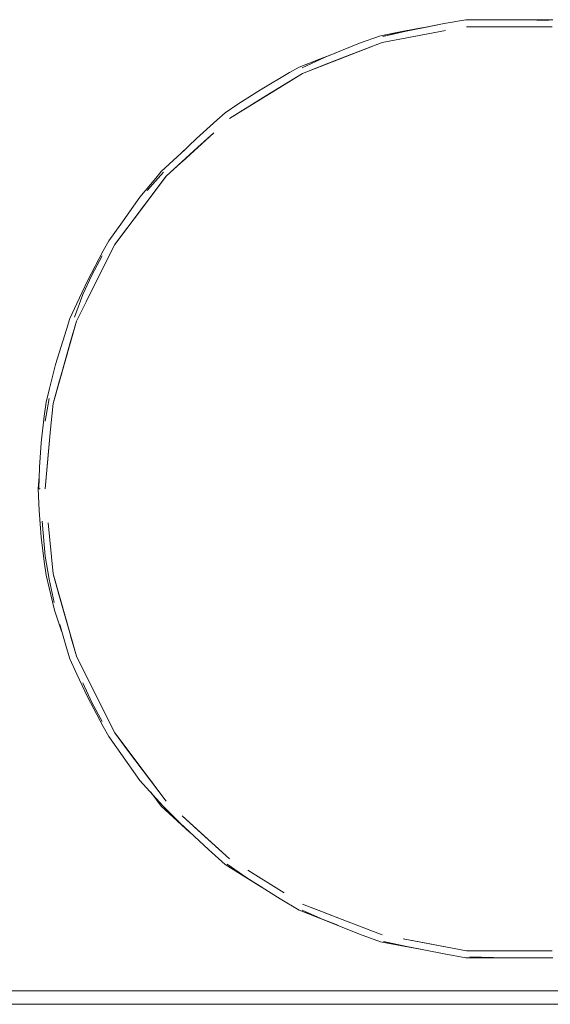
# Model space of a CAD drawing. Header units: millimetres. Extents: x 321 to 585, y -277 to 9.
# Tile 963 of 1056: x 354.011 to 354.799, y -4.912 to -3.449. Entities that reach past the tile are written whole.
import ezdxf

# ---------------------------------------------------------------- set-up
doc = ezdxf.new("R2010")
doc.units = ezdxf.units.MM
doc.header["$MEASUREMENT"] = 0
for name, color, linetype, lineweight in [('IFC-Elemento de mobília-Contorno', 152, 'Continuous', 5), ('IFC-Laje-Contorno', 134, 'Continuous', 5), ('IFC-Parede padrão-Contorno', 44, 'Continuous', 5)]:
    doc.layers.add(name, color=color, linetype=linetype, lineweight=lineweight)

msp = doc.modelspace()

# ---------------------------------------------------------------- linework, layer by layer
at = {"layer": 'IFC-Elemento de mobília-Contorno', "color": 7, "lineweight": 5}
for p, q in [((354.6414, -3.4547), (354.6736, -3.4491)), ((354.6414, -3.4547), (354.6736, -3.4491)), ((354.6736, -3.4491), (354.7058, -3.4491)), ((354.6736, -3.4491), (354.7058, -3.4491)), ((354.7058, -3.4491), (354.7381, -3.4491)), ((354.7058, -3.4491), (354.7381, -3.4491)), ((354.7381, -3.4491), (354.7704, -3.4491)), ((354.7381, -3.4491), (354.7704, -3.4491)), ((354.7614, -3.4495), (354.7965, -3.4502)), ((354.7614, -3.4495), (354.7965, -3.4502)), ((354.7704, -3.4491), (354.8027, -3.4491)), ((354.7704, -3.4491), (354.8027, -3.4491)), ((354.5466, -3.4729), (354.6107, -3.4609)), ((354.5466, -3.4729), (354.6101, -3.461)), ((354.5466, -3.4729), (354.5783, -3.4669)), ((354.5466, -3.4729), (354.5783, -3.4669)), ((354.5494, -3.483), (354.6433, -3.4654)), ((354.5505, -3.4739), (354.5852, -3.466)), ((354.5505, -3.4739), (354.5852, -3.466)), ((354.5783, -3.4669), (354.6105, -3.4609)), ((354.5783, -3.4669), (354.6101, -3.461)), ((354.5783, -3.4669), (354.6101, -3.461)), ((354.5852, -3.466), (354.6414, -3.4547)), ((354.5852, -3.466), (354.6414, -3.4547)), ((354.6101, -3.461), (354.6414, -3.4547)), ((354.6101, -3.461), (354.6414, -3.4547)), ((354.612, -3.4713), (354.6433, -3.4654)), ((354.6745, -3.4596), (354.8018, -3.4596)), ((354.7063, -3.4596), (354.77, -3.4596)), ((354.5157, -3.4842), (354.5466, -3.4729)), ((354.5157, -3.4842), (354.5466, -3.4729)), ((354.5494, -3.483), (354.612, -3.4713)), ((354.4308, -3.5289), (354.5494, -3.483)), ((354.4308, -3.5289), (354.5198, -3.4944)), ((354.4605, -3.5174), (354.5198, -3.4944)), ((354.4646, -3.5049), (354.5157, -3.4842)), ((354.4646, -3.5049), (354.5157, -3.4842)), ((354.4901, -3.5059), (354.5198, -3.4944)), ((354.5198, -3.4944), (354.5494, -3.483)), ((354.4261, -3.5195), (354.4794, -3.4989)), ((354.4261, -3.5195), (354.4794, -3.4989)), ((354.4261, -3.5195), (354.4562, -3.5079)), ((354.4261, -3.5195), (354.4562, -3.5079)), ((354.4307, -3.5206), (354.4646, -3.5049)), ((354.4307, -3.5206), (354.4646, -3.5049)), ((354.4308, -3.5289), (354.4901, -3.5059)), ((354.4308, -3.5289), (354.4901, -3.5059)), ((354.4562, -3.5079), (354.4793, -3.4989)), ((354.4562, -3.5079), (354.4793, -3.4989)), ((354.4605, -3.5174), (354.4901, -3.5059)), ((354.4117, -3.5278), (354.4261, -3.5195)), ((354.4117, -3.5278), (354.4261, -3.5195)), ((354.4308, -3.5289), (354.4605, -3.5174)), ((354.4308, -3.5289), (354.4605, -3.5174)), ((354.3685, -3.5534), (354.4117, -3.5278)), ((354.3685, -3.5534), (354.4117, -3.5278)), ((354.3767, -3.5624), (354.4308, -3.5289)), ((354.4038, -3.5457), (354.4308, -3.5289)), ((354.3365, -3.5738), (354.3685, -3.5534)), ((354.3365, -3.5738), (354.3685, -3.5534)), ((354.3497, -3.5792), (354.4038, -3.5457)), ((354.3767, -3.5624), (354.4038, -3.5457)), ((354.3226, -3.5959), (354.3767, -3.5624)), ((354.3497, -3.5792), (354.3767, -3.5624)), ((354.3163, -3.5875), (354.3365, -3.5738)), ((354.3163, -3.5875), (354.3365, -3.5738)), ((354.3226, -3.5959), (354.3497, -3.5792)), ((354.2735, -3.6257), (354.3035, -3.5985)), ((354.2735, -3.6257), (354.3035, -3.5985)), ((354.3035, -3.5985), (354.3163, -3.5875)), ((354.3035, -3.5985), (354.3163, -3.5875)), ((354.2286, -3.6816), (354.2991, -3.6173)), ((354.2492, -3.6491), (354.2735, -3.6257)), ((354.2492, -3.6491), (354.2735, -3.6257)), ((354.2521, -3.6602), (354.2991, -3.6173)), ((354.2756, -3.6388), (354.2991, -3.6173)), ((354.2756, -3.6388), (354.2991, -3.6173)), ((354.2208, -3.6745), (354.2566, -3.6419)), ((354.2208, -3.6745), (354.2565, -3.642)), ((354.2286, -3.6816), (354.2756, -3.6388)), ((354.2447, -3.6528), (354.2565, -3.6421)), ((354.2447, -3.6528), (354.2565, -3.6421)), ((354.2447, -3.6528), (354.2565, -3.6421)), ((354.2521, -3.6602), (354.2756, -3.6388)), ((354.2208, -3.6745), (354.2447, -3.6528)), ((354.2208, -3.6745), (354.2447, -3.6528)), ((354.1519, -3.7832), (354.2286, -3.6816)), ((354.1895, -3.7127), (354.2132, -3.6845)), ((354.1895, -3.7127), (354.2132, -3.6845)), ((354.2003, -3.7031), (354.2244, -3.6758)), ((354.2003, -3.7031), (354.2244, -3.6758)), ((354.2094, -3.707), (354.2286, -3.6816)), ((354.2132, -3.6845), (354.2208, -3.6745)), ((354.2132, -3.6845), (354.2208, -3.6745)), ((354.1519, -3.7832), (354.2094, -3.707)), ((354.161, -3.7529), (354.1895, -3.7127)), ((354.161, -3.7529), (354.1895, -3.7127)), ((354.1903, -3.7324), (354.2094, -3.707)), ((354.143, -3.7776), (354.161, -3.7529)), ((354.143, -3.7776), (354.161, -3.7529)), ((354.1519, -3.7832), (354.1711, -3.7578)), ((354.0952, -3.8971), (354.1519, -3.7832)), ((354.1348, -3.7926), (354.143, -3.7776)), ((354.1348, -3.7926), (354.143, -3.7776)), ((354.1377, -3.8116), (354.1519, -3.7832)), ((354.1113, -3.837), (354.1348, -3.7926)), ((354.1113, -3.837), (354.1348, -3.7926)), ((354.1181, -3.8286), (354.1332, -3.8003)), ((354.1181, -3.8286), (354.1332, -3.8003)), ((354.1094, -3.8686), (354.1377, -3.8116)), ((354.1236, -3.8401), (354.1377, -3.8116)), ((354.1236, -3.8401), (354.1377, -3.8116)), ((354.1044, -3.8577), (354.1181, -3.8286)), ((354.1044, -3.8577), (354.1181, -3.8286)), ((354.0955, -3.8708), (354.1113, -3.837)), ((354.0955, -3.8708), (354.1113, -3.837)), ((354.1094, -3.8686), (354.1236, -3.8401)), ((354.1094, -3.8686), (354.1236, -3.8401)), ((354.0923, -3.8911), (354.1044, -3.8577)), ((354.0923, -3.8911), (354.1044, -3.8577)), ((354.0854, -3.8933), (354.0955, -3.8708)), ((354.0854, -3.8933), (354.0955, -3.8708)), ((354.0952, -3.8971), (354.1094, -3.8686)), ((354.0604, -4.0194), (354.0952, -3.8971)), ((354.0778, -3.9582), (354.0952, -3.8971)), ((354.0801, -3.9097), (354.0854, -3.8933)), ((354.0801, -3.9097), (354.0854, -3.8933)), ((354.0865, -3.9276), (354.0952, -3.8971)), ((354.0865, -3.9276), (354.0952, -3.8971)), ((354.0639, -3.9617), (354.0801, -3.9097)), ((354.0639, -3.9617), (354.0801, -3.9097)), ((354.0604, -4.0194), (354.0865, -3.9276)), ((354.0778, -3.9582), (354.0865, -3.9276)), ((354.0778, -3.9582), (354.0865, -3.9276)), ((354.0552, -3.9973), (354.0639, -3.9617)), ((354.0552, -3.9973), (354.0639, -3.9617)), ((354.0604, -4.0194), (354.0778, -3.9582)), ((354.0691, -3.9888), (354.0778, -3.9582)), ((354.0604, -4.0194), (354.0691, -3.9888)), ((354.0604, -4.0194), (354.0691, -3.9888)), ((354.0501, -4.0175), (354.0552, -3.9973)), ((354.0501, -4.0175), (354.0552, -3.9973)), ((354.0472, -4.0382), (354.0501, -4.0175)), ((354.0472, -4.0382), (354.0501, -4.0175)), ((354.0487, -4.046), (354.0548, -4.0119)), ((354.0487, -4.046), (354.0548, -4.0119)), ((354.0568, -4.0575), (354.0604, -4.0194)), ((354.0427, -4.0779), (354.0472, -4.0382)), ((354.0427, -4.0779), (354.0472, -4.0382)), ((354.0486, -4.1461), (354.0568, -4.0575)), ((354.0533, -4.0956), (354.0568, -4.0575)), ((354.0402, -4.1143), (354.0427, -4.0779)), ((354.0402, -4.1143), (354.0427, -4.0779)), ((354.0486, -4.1461), (354.0533, -4.0956)), ((354.0393, -4.1461), (354.0402, -4.1143)), ((354.0393, -4.1461), (354.0402, -4.1143)), ((354.0381, -4.1461), (354.0398, -4.1278)), ((354.0381, -4.1461), (354.0398, -4.1278)), ((354.0381, -4.1461), (354.0398, -4.1279)), ((354.0381, -4.1461), (354.0398, -4.1279)), ((354.0381, -4.1461), (354.0398, -4.1279)), ((354.0381, -4.1461), (354.0399, -4.1783)), ((354.0381, -4.1461), (354.0399, -4.1783)), ((354.0381, -4.1461), (354.0411, -4.1461)), ((354.0393, -4.1461), (354.0411, -4.1461)), ((354.0399, -4.1783), (354.0429, -4.218)), ((354.0399, -4.1783), (354.0429, -4.218)), ((354.044, -4.1943), (354.0487, -4.2462)), ((354.044, -4.1943), (354.0487, -4.2462)), ((354.0533, -4.1966), (354.0604, -4.2728)), ((354.0429, -4.218), (354.0472, -4.2541)), ((354.0429, -4.218), (354.0472, -4.2541)), ((354.0472, -4.2541), (354.0501, -4.2748)), ((354.0472, -4.2541), (354.0501, -4.2748)), ((354.0487, -4.2462), (354.0547, -4.2805)), ((354.0487, -4.2462), (354.0547, -4.2805)), ((354.0501, -4.2748), (354.0547, -4.2933)), ((354.0501, -4.2748), (354.0547, -4.2933)), ((354.0547, -4.2805), (354.0622, -4.3152)), ((354.0547, -4.2805), (354.0622, -4.3152)), ((354.0604, -4.2728), (354.0778, -4.334)), ((354.0604, -4.2728), (354.0691, -4.3034)), ((354.0604, -4.2728), (354.0952, -4.3952)), ((354.0604, -4.2728), (354.0691, -4.3034)), ((354.0547, -4.2933), (354.0626, -4.3266)), ((354.0547, -4.2933), (354.0626, -4.3266)), ((354.0691, -4.3034), (354.0778, -4.334)), ((354.0691, -4.3034), (354.0952, -4.3952)), ((354.0691, -4.3034), (354.0778, -4.334)), ((354.0626, -4.3266), (354.0731, -4.3577)), ((354.0626, -4.3266), (354.0731, -4.3578)), ((354.0704, -4.348), (354.0801, -4.3824)), ((354.0704, -4.348), (354.0801, -4.3824)), ((354.0865, -4.3646), (354.0952, -4.3952)), ((354.0801, -4.3824), (354.0854, -4.399)), ((354.0801, -4.3824), (354.0854, -4.399)), ((354.0854, -4.399), (354.0955, -4.4216)), ((354.0854, -4.399), (354.0955, -4.4216)), ((354.0952, -4.3952), (354.1236, -4.4522)), ((354.0952, -4.3952), (354.1094, -4.4237)), ((354.0952, -4.3952), (354.1519, -4.5091)), ((354.0952, -4.3952), (354.1094, -4.4237)), ((354.0955, -4.4216), (354.1115, -4.4556)), ((354.0955, -4.4216), (354.1115, -4.4556)), ((354.1094, -4.4237), (354.1236, -4.4522)), ((354.1094, -4.4237), (354.1236, -4.4522)), ((354.1044, -4.4346), (354.1181, -4.4637)), ((354.1044, -4.4346), (354.1181, -4.4637)), ((354.1115, -4.4556), (354.1348, -4.4996)), ((354.1115, -4.4556), (354.1348, -4.4996)), ((354.1236, -4.4522), (354.1519, -4.5091)), ((354.1181, -4.4637), (354.1332, -4.492)), ((354.1181, -4.4637), (354.1332, -4.492)), ((354.1348, -4.4996), (354.143, -4.5146)), ((354.1348, -4.4996), (354.143, -4.5146)), ((354.143, -4.5146), (354.161, -4.5394)), ((354.143, -4.5146), (354.161, -4.5394)), ((354.1519, -4.5091), (354.1903, -4.5599)), ((354.1519, -4.5091), (354.1711, -4.5345)), ((354.1519, -4.5091), (354.2286, -4.6106)), ((354.1519, -4.5091), (354.1711, -4.5345)), ((354.1711, -4.5345), (354.2094, -4.5853)), ((354.1711, -4.5345), (354.2286, -4.6106)), ((354.161, -4.5394), (354.1895, -4.5796)), ((354.161, -4.5394), (354.1895, -4.5796)), ((354.1903, -4.5599), (354.2094, -4.5853)), ((354.1903, -4.5599), (354.2286, -4.6106)), ((354.1895, -4.5796), (354.2234, -4.6173)), ((354.1895, -4.5796), (354.2234, -4.6173)), ((354.2054, -4.5973), (354.2208, -4.6177)), ((354.2054, -4.5973), (354.2208, -4.6177)), ((354.2208, -4.6177), (354.2447, -4.6395)), ((354.2208, -4.6177), (354.2447, -4.6395)), ((354.2208, -4.6177), (354.2632, -4.6564)), ((354.2208, -4.6177), (354.2632, -4.6564)), ((354.2234, -4.6173), (354.2492, -4.6432)), ((354.2234, -4.6173), (354.2492, -4.6432)), ((354.2521, -4.6321), (354.3226, -4.6964)), ((354.2521, -4.6321), (354.2756, -4.6535)), ((354.2447, -4.6395), (354.2633, -4.6564)), ((354.2447, -4.6395), (354.2633, -4.6564)), ((354.2492, -4.6432), (354.2911, -4.6825)), ((354.2492, -4.6432), (354.2911, -4.6825)), ((354.2756, -4.6535), (354.3226, -4.6964)), ((354.2911, -4.6825), (354.3163, -4.7047)), ((354.2911, -4.6825), (354.3163, -4.7047)), ((354.3163, -4.7047), (354.3438, -4.7218)), ((354.3163, -4.7047), (354.3438, -4.7218)), ((354.3163, -4.7047), (354.3701, -4.7381)), ((354.3163, -4.7047), (354.3702, -4.7381)), ((354.3192, -4.7042), (354.3483, -4.7242)), ((354.3192, -4.7042), (354.3483, -4.7242)), ((354.3438, -4.7218), (354.3704, -4.7383)), ((354.3438, -4.7218), (354.3704, -4.7383)), ((354.3483, -4.7242), (354.3976, -4.7556)), ((354.3483, -4.7242), (354.3976, -4.7556)), ((354.3497, -4.7131), (354.4038, -4.7466)), ((354.3976, -4.7556), (354.4261, -4.7727)), ((354.3976, -4.7556), (354.4261, -4.7727)), ((354.4308, -4.7634), (354.4901, -4.7863)), ((354.4308, -4.7634), (354.4605, -4.7748)), ((354.4261, -4.7727), (354.4562, -4.7844)), ((354.4261, -4.7727), (354.4562, -4.7844)), ((354.4261, -4.7727), (354.4835, -4.795)), ((354.4261, -4.7727), (354.4838, -4.7951)), ((354.4303, -4.7726), (354.4627, -4.7866)), ((354.4303, -4.7726), (354.4627, -4.7866)), ((354.4562, -4.7844), (354.4836, -4.795)), ((354.4562, -4.7844), (354.4836, -4.795)), ((354.4605, -4.7748), (354.4901, -4.7863)), ((354.4627, -4.7866), (354.5157, -4.808)), ((354.4627, -4.7866), (354.5157, -4.808)), ((354.4901, -4.7863), (354.5494, -4.8093)), ((354.4901, -4.7863), (354.5198, -4.7978)), ((354.4901, -4.7863), (354.5494, -4.8093)), ((354.4901, -4.7863), (354.5198, -4.7978)), ((354.5198, -4.7978), (354.5494, -4.8093)), ((354.5198, -4.7978), (354.5494, -4.8093)), ((354.5157, -4.808), (354.5466, -4.8194)), ((354.5157, -4.808), (354.5466, -4.8194)), ((354.5466, -4.8194), (354.6086, -4.831)), ((354.5466, -4.8194), (354.5783, -4.8253)), ((354.5466, -4.8194), (354.5783, -4.8253)), ((354.5466, -4.8194), (354.6089, -4.8311)), ((354.5515, -4.8188), (354.586, -4.8264)), ((354.5515, -4.8188), (354.586, -4.8264)), ((354.5783, -4.8253), (354.6086, -4.831)), ((354.5783, -4.8253), (354.6086, -4.831)), ((354.5807, -4.8152), (354.6745, -4.8327)), ((354.5807, -4.8152), (354.612, -4.821)), ((354.586, -4.8264), (354.6414, -4.8376)), ((354.586, -4.8264), (354.6414, -4.8376)), ((354.612, -4.821), (354.6745, -4.8327)), ((354.6414, -4.8376), (354.6736, -4.8431)), ((354.6414, -4.8376), (354.6736, -4.8431)), ((354.6736, -4.8431), (354.7058, -4.8431)), ((354.6736, -4.8431), (354.7058, -4.8431)), ((354.6745, -4.8327), (354.8018, -4.8327)), ((354.6798, -4.842), (354.7149, -4.8428)), ((354.6798, -4.842), (354.7149, -4.8428)), ((354.7058, -4.8431), (354.7381, -4.8431)), ((354.7058, -4.8431), (354.7381, -4.8431)), ((354.7063, -4.8327), (354.77, -4.8327)), ((354.7381, -4.8431), (354.7704, -4.8431)), ((354.7381, -4.8431), (354.7704, -4.8431)), ((354.7704, -4.8431), (354.8027, -4.8431)), ((354.7704, -4.8431), (354.8027, -4.8431))]:
    msp.add_line(p, q, dxfattribs=at)
at = {"layer": 'IFC-Laje-Contorno', "color": 7, "lineweight": 5}
for p, q in [((346.7981, -4.9124), (356.7303, -4.9124)), ((353.3813, -4.9124), (355.6707, -4.9124))]:
    msp.add_line(p, q, dxfattribs=at)
at = {"layer": 'IFC-Parede padrão-Contorno', "color": 7, "lineweight": 5}
for p, q in [((351.2958, -4.8924), (355.6907, -4.8924)), ((348.6834, -4.9124), (355.6907, -4.9124))]:
    msp.add_line(p, q, dxfattribs=at)

doc.saveas('drawing.dxf')
